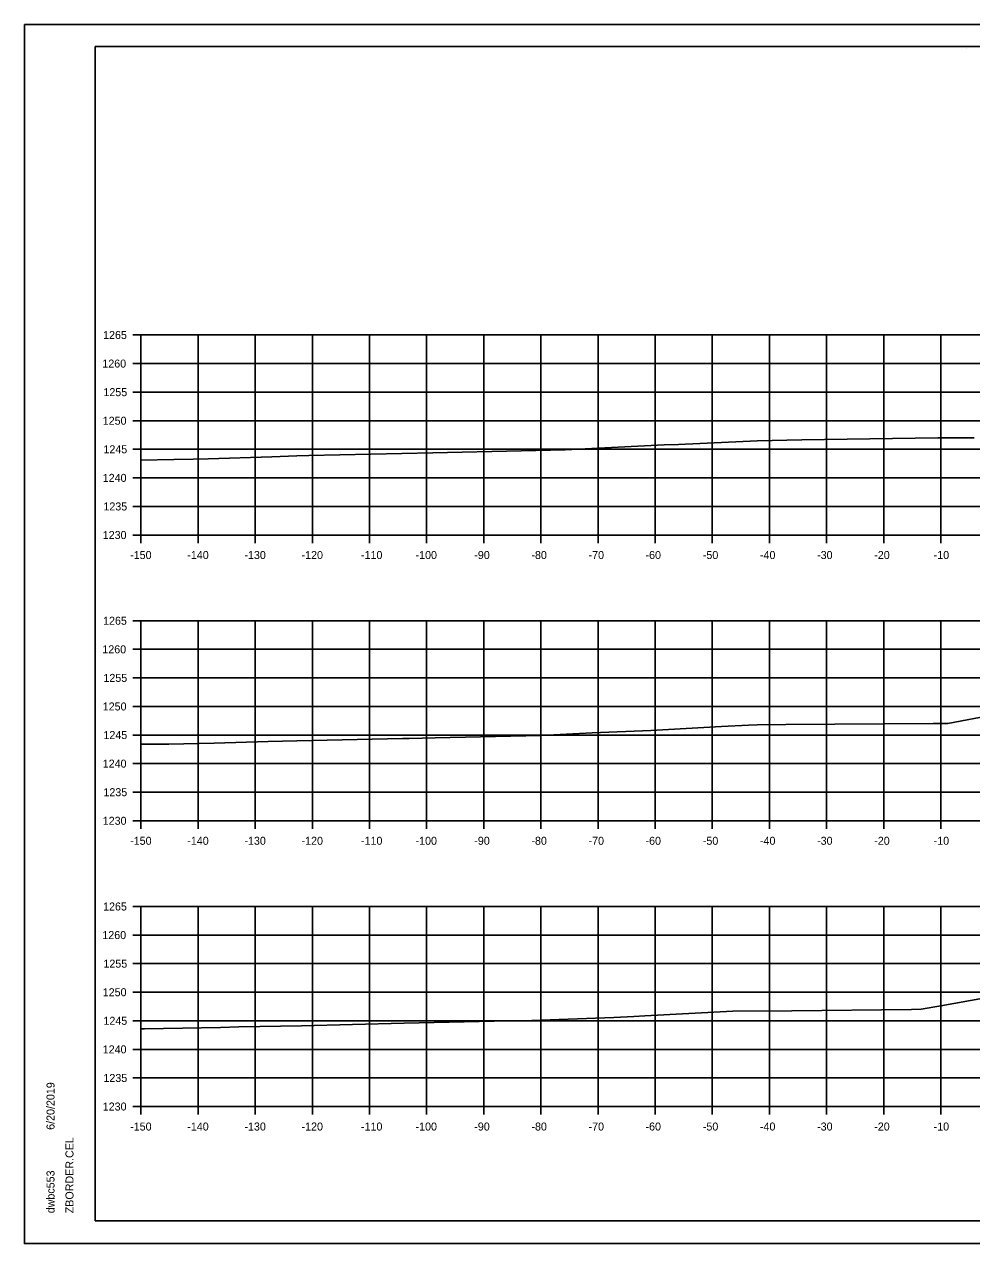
# Model space of a CAD drawing. Extents: x -70 to 701944, y -4 to 666871.
# Drawn here: x 669045.7 to 669211.5, y 663488.9 to 663702.3 of the extents above; entities that cross this region are included whole.
import ezdxf

# ---------------------------------------------------------------- set-up
doc = ezdxf.new("R2010")
doc.units = 0
for name, color, linetype in [('R_Axis', 7, 'Continuous'), ('R_Axis Annot', 7, 'Continuous'), ('R_Border', 7, 'Continuous'), ('R_Exist Surface', 7, 'Continuous'), ('R_Grid', 7, 'Continuous'), ('R_No Plot', 7, 'Continuous')]:
    doc.layers.add(name, color=color, linetype=linetype)

msp = doc.modelspace()

# ---------------------------------------------------------------- linework, layer by layer
at = {"layer": 'R_Axis'}
for p, q in [((669064.67, 663647.91), (669066.07, 663647.91)), ((669066.07, 663612.91), (669066.07, 663647.91)), ((669064.67, 663642.91), (669066.07, 663642.91)), ((669064.67, 663637.91), (669066.07, 663637.91)), ((669064.67, 663632.91), (669066.07, 663632.91)), ((669064.67, 663627.91), (669066.07, 663627.91)), ((669064.67, 663622.91), (669066.07, 663622.91)), ((669064.67, 663617.91), (669066.07, 663617.91)), ((669064.67, 663612.91), (669066.07, 663612.91)), ((669066.07, 663612.91), (669366.07, 663612.91)), ((669066.07, 663611.51), (669066.07, 663612.91)), ((669076.07, 663611.51), (669076.07, 663612.91)), ((669086.07, 663611.51), (669086.07, 663612.91)), ((669096.07, 663611.51), (669096.07, 663612.91)), ((669106.07, 663611.51), (669106.07, 663612.91)), ((669116.07, 663611.51), (669116.07, 663612.91)), ((669126.07, 663611.51), (669126.07, 663612.91)), ((669136.07, 663611.51), (669136.07, 663612.91)), ((669146.07, 663611.51), (669146.07, 663612.91)), ((669156.07, 663611.51), (669156.07, 663612.91)), ((669166.07, 663611.51), (669166.07, 663612.91)), ((669176.07, 663611.51), (669176.07, 663612.91)), ((669186.07, 663611.51), (669186.07, 663612.91)), ((669196.07, 663611.51), (669196.07, 663612.91)), ((669206.07, 663611.51), (669206.07, 663612.91)), ((669064.67, 663597.91), (669066.07, 663597.91)), ((669066.07, 663562.91), (669066.07, 663597.91)), ((669064.67, 663592.91), (669066.07, 663592.91)), ((669064.67, 663587.91), (669066.07, 663587.91)), ((669064.67, 663582.91), (669066.07, 663582.91)), ((669064.67, 663577.91), (669066.07, 663577.91)), ((669064.67, 663572.91), (669066.07, 663572.91)), ((669064.67, 663567.91), (669066.07, 663567.91)), ((669064.67, 663562.91), (669066.07, 663562.91)), ((669066.07, 663562.91), (669366.07, 663562.91)), ((669066.07, 663561.51), (669066.07, 663562.91)), ((669076.07, 663561.51), (669076.07, 663562.91)), ((669086.07, 663561.51), (669086.07, 663562.91)), ((669096.07, 663561.51), (669096.07, 663562.91)), ((669106.07, 663561.51), (669106.07, 663562.91)), ((669116.07, 663561.51), (669116.07, 663562.91)), ((669126.07, 663561.51), (669126.07, 663562.91)), ((669136.07, 663561.51), (669136.07, 663562.91)), ((669146.07, 663561.51), (669146.07, 663562.91)), ((669156.07, 663561.51), (669156.07, 663562.91)), ((669166.07, 663561.51), (669166.07, 663562.91)), ((669176.07, 663561.51), (669176.07, 663562.91)), ((669186.07, 663561.51), (669186.07, 663562.91)), ((669196.07, 663561.51), (669196.07, 663562.91)), ((669206.07, 663561.51), (669206.07, 663562.91)), ((669064.67, 663547.91), (669066.07, 663547.91)), ((669066.07, 663512.91), (669066.07, 663547.91)), ((669064.67, 663542.91), (669066.07, 663542.91)), ((669064.67, 663537.91), (669066.07, 663537.91)), ((669064.67, 663532.91), (669066.07, 663532.91)), ((669064.67, 663527.91), (669066.07, 663527.91)), ((669064.67, 663522.91), (669066.07, 663522.91)), ((669064.67, 663517.91), (669066.07, 663517.91)), ((669064.67, 663512.91), (669066.07, 663512.91)), ((669066.07, 663512.91), (669366.07, 663512.91)), ((669066.07, 663511.51), (669066.07, 663512.91)), ((669076.07, 663511.51), (669076.07, 663512.91)), ((669086.07, 663511.51), (669086.07, 663512.91)), ((669096.07, 663511.51), (669096.07, 663512.91)), ((669106.07, 663511.51), (669106.07, 663512.91)), ((669116.07, 663511.51), (669116.07, 663512.91)), ((669126.07, 663511.51), (669126.07, 663512.91)), ((669136.07, 663511.51), (669136.07, 663512.91)), ((669146.07, 663511.51), (669146.07, 663512.91)), ((669156.07, 663511.51), (669156.07, 663512.91)), ((669166.07, 663511.51), (669166.07, 663512.91)), ((669176.07, 663511.51), (669176.07, 663512.91)), ((669186.07, 663511.51), (669186.07, 663512.91)), ((669196.07, 663511.51), (669196.07, 663512.91)), ((669206.07, 663511.51), (669206.07, 663512.91))]:
    msp.add_line(p, q, dxfattribs=at)
at = {"layer": 'R_Border'}
for p, q in [((669058.07, 663698.37), (669374.25, 663698.37)), ((669058.07, 663492.91), (669058.07, 663698.37)), ((669210.59, 663698.11), (669210.59, 663698.11)), ((669210.59, 663698.11), (669210.59, 663698.11)), ((669058.07, 663492.91), (669058.07, 663492.91)), ((669374.25, 663492.91), (669058.07, 663492.91))]:
    msp.add_line(p, q, dxfattribs=at)
at = {"layer": 'R_Exist Surface'}
for points in [[(669066.07, 663626), (669071.85, 663626.15), (669075.2, 663626.19), (669077.82, 663626.23), (669088.96, 663626.6), (669093.36, 663626.75), (669095.43, 663626.8), (669117.13, 663627.31), (669132.64, 663627.67), (669140.34, 663627.84), (669149.57, 663628.3), (669157.63, 663628.7), (669160.14, 663628.76), (669173.92, 663629.37), (669181.72, 663629.54), (669205.57, 663629.92), (669206.77, 663629.94), (669211.89, 663629.89)], [(669066.07, 663576.29), (669070.95, 663576.34), (669078.91, 663576.48), (669088.31, 663576.79), (669093.33, 663576.88), (669111.87, 663577.3), (669113.04, 663577.33), (669117.58, 663577.43), (669136.08, 663577.86), (669145.02, 663578.3), (669155.31, 663578.72), (669167.66, 663579.43), (669172.4, 663579.63), (669173.92, 663579.67), (669178.94, 663579.75), (669204.73, 663579.94), (669207.27, 663579.92), (669215.27, 663581.46)], [(669066.07, 663526.49), (669066.69, 663526.5), (669079.99, 663526.73), (669083.22, 663526.83), (669094.18, 663527.05), (669103.07, 663527.25), (669112.12, 663527.48), (669127.87, 663527.82), (669132.29, 663527.93), (669134.51, 663527.97), (669148.83, 663528.51), (669152.32, 663528.65), (669154.28, 663528.76), (669169.64, 663529.6), (669179.99, 663529.65), (669200.92, 663529.87), (669202.65, 663529.94), (669206.04, 663530.5), (669213.55, 663531.85)]]:
    msp.add_lwpolyline(points, dxfattribs=at)
at = {"layer": 'R_Grid'}
for p, q in [((669066.07, 663647.91), (669366.07, 663647.91)), ((669066.07, 663612.91), (669066.07, 663647.91)), ((669076.07, 663612.91), (669076.07, 663647.91)), ((669086.07, 663612.91), (669086.07, 663647.91)), ((669096.07, 663612.91), (669096.07, 663647.91)), ((669106.07, 663612.91), (669106.07, 663647.91)), ((669116.07, 663612.91), (669116.07, 663647.91)), ((669126.07, 663612.91), (669126.07, 663647.91)), ((669136.07, 663612.91), (669136.07, 663647.91)), ((669146.07, 663612.91), (669146.07, 663647.91)), ((669156.07, 663612.91), (669156.07, 663647.91)), ((669166.07, 663612.91), (669166.07, 663647.91)), ((669176.07, 663612.91), (669176.07, 663647.91)), ((669186.07, 663612.91), (669186.07, 663647.91)), ((669196.07, 663612.91), (669196.07, 663647.91)), ((669206.07, 663612.91), (669206.07, 663647.91)), ((669066.07, 663642.91), (669366.07, 663642.91)), ((669066.07, 663637.91), (669366.07, 663637.91)), ((669066.07, 663632.91), (669366.07, 663632.91)), ((669066.07, 663627.91), (669366.07, 663627.91)), ((669066.07, 663622.91), (669366.07, 663622.91)), ((669066.07, 663617.91), (669366.07, 663617.91)), ((669066.07, 663612.91), (669366.07, 663612.91)), ((669066.07, 663597.91), (669366.07, 663597.91)), ((669066.07, 663562.91), (669066.07, 663597.91)), ((669076.07, 663562.91), (669076.07, 663597.91)), ((669086.07, 663562.91), (669086.07, 663597.91)), ((669096.07, 663562.91), (669096.07, 663597.91)), ((669106.07, 663562.91), (669106.07, 663597.91)), ((669116.07, 663562.91), (669116.07, 663597.91)), ((669126.07, 663562.91), (669126.07, 663597.91)), ((669136.07, 663562.91), (669136.07, 663597.91)), ((669146.07, 663562.91), (669146.07, 663597.91)), ((669156.07, 663562.91), (669156.07, 663597.91)), ((669166.07, 663562.91), (669166.07, 663597.91)), ((669176.07, 663562.91), (669176.07, 663597.91)), ((669186.07, 663562.91), (669186.07, 663597.91)), ((669196.07, 663562.91), (669196.07, 663597.91)), ((669206.07, 663562.91), (669206.07, 663597.91)), ((669066.07, 663592.91), (669366.07, 663592.91)), ((669066.07, 663587.91), (669366.07, 663587.91)), ((669066.07, 663582.91), (669366.07, 663582.91)), ((669066.07, 663577.91), (669366.07, 663577.91)), ((669066.07, 663572.91), (669366.07, 663572.91)), ((669066.07, 663567.91), (669366.07, 663567.91)), ((669066.07, 663562.91), (669366.07, 663562.91)), ((669066.07, 663547.91), (669366.07, 663547.91)), ((669066.07, 663512.91), (669066.07, 663547.91)), ((669076.07, 663512.91), (669076.07, 663547.91)), ((669086.07, 663512.91), (669086.07, 663547.91)), ((669096.07, 663512.91), (669096.07, 663547.91)), ((669106.07, 663512.91), (669106.07, 663547.91)), ((669116.07, 663512.91), (669116.07, 663547.91)), ((669126.07, 663512.91), (669126.07, 663547.91)), ((669136.07, 663512.91), (669136.07, 663547.91)), ((669146.07, 663512.91), (669146.07, 663547.91)), ((669156.07, 663512.91), (669156.07, 663547.91)), ((669166.07, 663512.91), (669166.07, 663547.91)), ((669176.07, 663512.91), (669176.07, 663547.91)), ((669186.07, 663512.91), (669186.07, 663547.91)), ((669196.07, 663512.91), (669196.07, 663547.91)), ((669206.07, 663512.91), (669206.07, 663547.91)), ((669066.07, 663542.91), (669366.07, 663542.91)), ((669066.07, 663537.91), (669366.07, 663537.91)), ((669066.07, 663532.91), (669366.07, 663532.91)), ((669066.07, 663527.91), (669366.07, 663527.91)), ((669066.07, 663522.91), (669366.07, 663522.91)), ((669066.07, 663517.91), (669366.07, 663517.91)), ((669066.07, 663512.91), (669366.07, 663512.91))]:
    msp.add_line(p, q, dxfattribs=at)
at = {"layer": 'R_No Plot'}
for p, q in [((669045.67, 663702.26), (669379, 663702.26)), ((669045.67, 663488.93), (669379, 663488.93))]:
    msp.add_line(p, q, dxfattribs=at)
for points in [[(669045.66, 663702.26), (669379, 663702.26), (669379, 663488.92), (669045.66, 663488.92)], [(669291.99, 663698.37), (669291.99, 663688.49), (669327.72, 663688.49), (669327.72, 663685.57), (669350.92, 663685.57), (669350.92, 663661.23), (669374.25, 663661.23), (669374.25, 663492.91), (669058.07, 663492.91), (669058.07, 663698.37)]]:
    msp.add_lwpolyline(points, close=True, dxfattribs=at)

# ---------------------------------------------------------------- texts
at = {"layer": 'R_Axis Annot'}
for s, p in [('1265', (669059.44, 663647.21)), ('1260', (669059.31, 663642.21)), ('1255', (669059.5, 663637.21)), ('1250', (669059.38, 663632.21)), ('1245', (669059.5, 663627.21)), ('1240', (669059.38, 663622.21)), ('1235', (669059.5, 663617.21)), ('1230', (669059.38, 663612.21)), ('-150', (669064.18, 663608.71)), ('-140', (669074.18, 663608.71)), ('-130', (669084.18, 663608.71)), ('-120', (669094.18, 663608.71)), ('-110', (669104.58, 663608.71)), ('-100', (669114.13, 663608.71)), ('-90', (669124.41, 663608.71)), ('-80', (669134.41, 663608.71)), ('-70', (669144.41, 663608.71)), ('-60', (669154.38, 663608.71)), ('-50', (669164.41, 663608.71)), ('-40', (669174.41, 663608.71)), ('-30', (669184.41, 663608.71)), ('-20', (669194.41, 663608.71)), ('-10', (669204.81, 663608.71)), ('1265', (669059.44, 663597.21)), ('1260', (669059.31, 663592.21)), ('1255', (669059.5, 663587.21)), ('1250', (669059.38, 663582.21)), ('1245', (669059.5, 663577.21)), ('1240', (669059.38, 663572.21)), ('1235', (669059.5, 663567.21)), ('1230', (669059.38, 663562.21)), ('-150', (669064.18, 663558.71)), ('-140', (669074.18, 663558.71)), ('-130', (669084.18, 663558.71)), ('-120', (669094.18, 663558.71)), ('-110', (669104.58, 663558.71)), ('-100', (669114.13, 663558.71)), ('-90', (669124.41, 663558.71)), ('-80', (669134.41, 663558.71)), ('-70', (669144.41, 663558.71)), ('-60', (669154.38, 663558.71)), ('-50', (669164.41, 663558.71)), ('-40', (669174.41, 663558.71)), ('-30', (669184.41, 663558.71)), ('-20', (669194.41, 663558.71)), ('-10', (669204.81, 663558.71)), ('1265', (669059.44, 663547.21)), ('1260', (669059.31, 663542.21)), ('1255', (669059.5, 663537.21)), ('1250', (669059.38, 663532.21)), ('1245', (669059.5, 663527.21)), ('1240', (669059.38, 663522.21)), ('1235', (669059.5, 663517.21)), ('1230', (669059.38, 663512.21)), ('-150', (669064.18, 663508.71)), ('-140', (669074.18, 663508.71)), ('-130', (669084.18, 663508.71)), ('-120', (669094.18, 663508.71)), ('-110', (669104.58, 663508.71)), ('-100', (669114.13, 663508.71)), ('-90', (669124.41, 663508.71)), ('-80', (669134.41, 663508.71)), ('-70', (669144.41, 663508.71)), ('-60', (669154.38, 663508.71)), ('-50', (669164.41, 663508.71)), ('-40', (669174.41, 663508.71)), ('-30', (669184.41, 663508.71)), ('-20', (669194.41, 663508.71)), ('-10', (669204.81, 663508.71))]:
    msp.add_text(s, height=1.4, dxfattribs=at).set_placement(p)
at = {"layer": 'R_Border'}
for s, p in [('6/20/2019', (669050.94, 663508.83)), ('ZBORDER.CEL', (669054.26, 663494.23)), ('dwbc553', (669050.94, 663494.23))]:
    msp.add_text(s, height=1.4, rotation=90, dxfattribs=at).set_placement(p)

doc.saveas('drawing.dxf')
